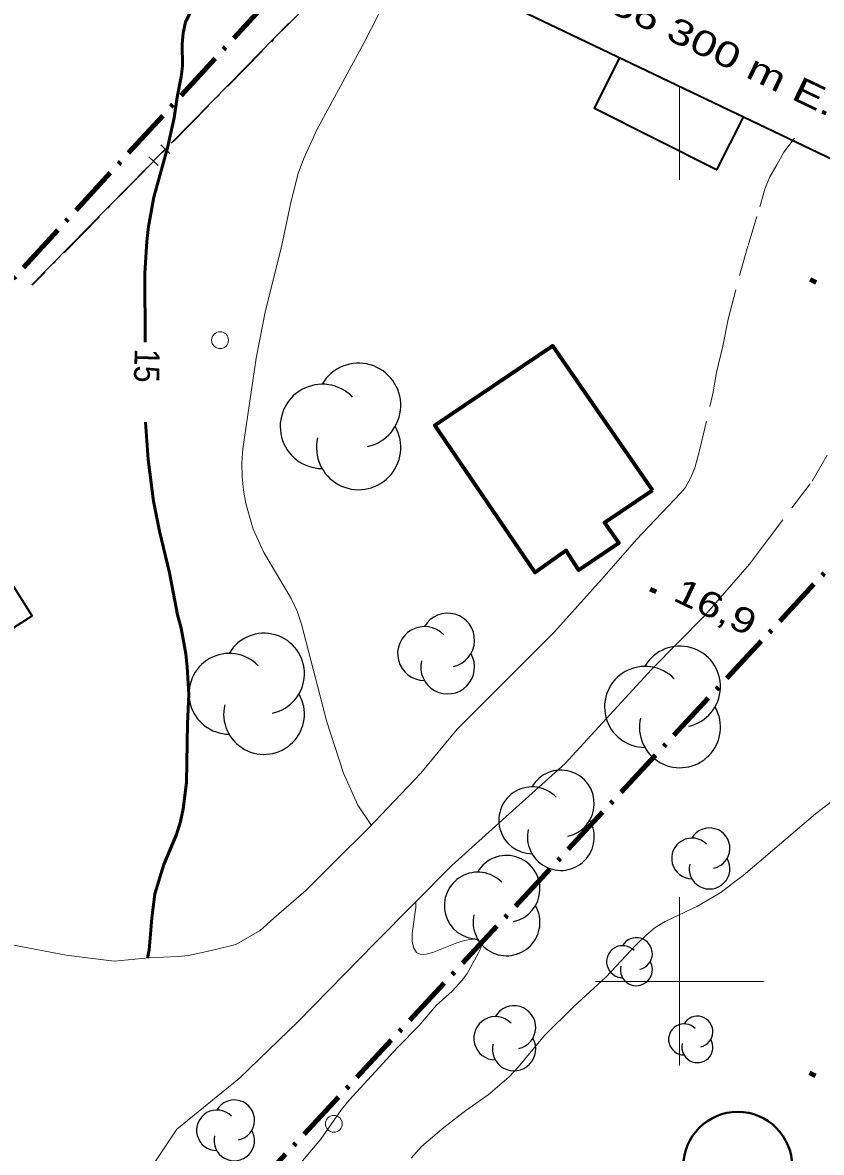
# Model space of a CAD drawing. Extents: x 355726 to 357533, y 5103782 to 5105258.
# Drawn here: x 356260.9 to 356308.4, y 5105089.8 to 5105157 of the extents above; entities that cross this region are included whole.
import ezdxf
from ezdxf.enums import TextEntityAlignment as Align

# ---------------------------------------------------------------- set-up
doc = ezdxf.new("R2010")
doc.units = 0
doc.header["$LTSCALE"] = 0.6
for name, pattern in [('DOT_DASHED', [7.7, 5, -1.2, 0.3, -1.2]), ('LONG_DASHED', [7.5, 6, -1.5]), ('MEDIUM_DASHED', [4.5, 3, -1.5])]:
    doc.linetypes.add(name, pattern=pattern)
for name, color, linetype, lineweight in [('1', 7, 'LONG_DASHED', 53), ('19', 7, 'Continuous', 13), ('2', 7, 'LONG_DASHED', 13), ('3', 7, 'Continuous', 140), ('31', 7, 'Continuous', 35), ('36', 7, 'Continuous', 13), ('37', 7, 'Continuous', 13), ('38', 7, 'Continuous', 40), ('41', 7, 'DOT_DASHED', 90), ('44', 7, 'Continuous', 25), ('60', 7, 'Continuous', 13), ('61', 7, 'Continuous', 13)]:
    doc.layers.add(name, color=color, linetype=linetype, lineweight=lineweight)

msp = doc.modelspace()

# ---------------------------------------------------------------- linework, layer by layer
at = {"layer": '1', "linetype": 'Continuous'}
for points in [[(356268.22, 5105137.99), (356268.2, 5105142.09), (356268.32, 5105143.97), (356268.43, 5105144.87), (356268.75, 5105146.61), (356269.55, 5105149.55), (356269.95, 5105151.32), (356270.13, 5105152.55), (356270.37, 5105153.76), (356270.44, 5105154.4), (356270.43, 5105155.7), (356270.48, 5105156.38), (356270.62, 5105157.01), (356271.48, 5105158.78), (356271.56, 5105159.43), (356271.46, 5105160.13), (356271.1, 5105161.55), (356270.81, 5105163.07), (356270.64, 5105163.73), (356270.38, 5105164.3), (356267.98, 5105168.34)], [(356268.37, 5105101.38), (356268.47, 5105101.88), (356268.62, 5105103.76), (356268.81, 5105105.2), (356269.34, 5105106.95), (356270.08, 5105108.73), (356270.33, 5105109.51), (356270.49, 5105110.26), (356270.68, 5105111.82), (356270.74, 5105115.32), (356270.83, 5105117.05), (356270.73, 5105118.7), (356270.64, 5105119.47), (356270.36, 5105120.99), (356270.14, 5105121.78), (356269.67, 5105124.29), (356269.08, 5105126.76), (356268.73, 5105128.55), (356268.4, 5105131.03), (356268.25, 5105133.23)]]:
    msp.add_lwpolyline(points, dxfattribs=at)
at = {"layer": '19', "linetype": 'MEDIUM_DASHED'}
for points in [[(356300.05, 5105129.01), (356300.33, 5105129.34), (356300.67, 5105129.95), (356300.9, 5105130.52), (356301.18, 5105131.55), (356301.97, 5105134.92), (356302.19, 5105136.19), (356302.57, 5105137.75), (356302.89, 5105139.36), (356303.56, 5105141.96), (356304.07, 5105143.75), (356304.76, 5105146.03), (356305.09, 5105147.14), (356305.35, 5105147.78), (356305.78, 5105148.54), (356306.2, 5105149.29), (356306.83, 5105150.12)], [(356305.04, 5105125.99), (356307.87, 5105129.73), (356310.14, 5105133.62), (356313.14, 5105138.62), (356316.46, 5105143.61), (356317.22, 5105144.93)]]:
    msp.add_lwpolyline(points, dxfattribs=at)
at = {"layer": '19'}
for points in [[(356260.41, 5105102.15), (356263.53, 5105101.56), (356266.39, 5105101.2), (356268.46, 5105101.39), (356270.17, 5105101.48), (356270.8, 5105101.53), (356272.25, 5105101.86), (356273.62, 5105102.19), (356275.07, 5105103.02), (356275.88, 5105103.76), (356277.79, 5105105.42), (356279.55, 5105107.17), (356281.51, 5105109.1), (356284.62, 5105112.37), (356286.77, 5105114.99), (356289.66, 5105117.88), (356292.56, 5105120.77), (356295.51, 5105124.07), (356297.43, 5105126.26), (356300.05, 5105129.01)], [(356263.96, 5105081.13), (356265.34, 5105083.7), (356267.04, 5105086.61), (356270.1, 5105091.22), (356273.81, 5105094.23), (356277.32, 5105097.62), (356281.89, 5105102.3), (356286.45, 5105106.88), (356290.06, 5105110.13), (356293.17, 5105112.94), (356298.33, 5105118.54), (356301.48, 5105121.72), (356304.15, 5105124.8), (356305.04, 5105125.99)]]:
    msp.add_lwpolyline(points, dxfattribs=at)
at = {"layer": '2', "linetype": 'Continuous'}
for points in [[(356281.68, 5105109.27), (356280.87, 5105110.48), (356280.01, 5105112.37), (356279.02, 5105115.42), (356277.53, 5105121.24), (356277.26, 5105122), (356276.91, 5105122.76), (356275.28, 5105125.49), (356274.64, 5105126.88), (356274.21, 5105128.4), (356274.07, 5105129.19), (356274, 5105129.99), (356273.98, 5105130.82), (356274.03, 5105131.65), (356274.82, 5105137.04), (356275.38, 5105139.88), (356276.34, 5105143.67), (356276.88, 5105146.3), (356277.33, 5105148.03), (356277.64, 5105148.88), (356278.46, 5105150.65), (356281.24, 5105155.8), (356282.09, 5105157.48)], [(356284.04, 5105089.49), (356284.66, 5105090.19), (356285.98, 5105091.32), (356287.28, 5105092.32), (356288.62, 5105093.26), (356289.86, 5105094.32), (356290.41, 5105094.91), (356291.97, 5105096.79), (356293.7, 5105098.5), (356295.62, 5105100.25), (356297.41, 5105102.17), (356297.99, 5105102.73), (356298.55, 5105103.2), (356299.14, 5105103.55), (356301.06, 5105104.48), (356302.4, 5105105.26), (356303.77, 5105106.3), (356308.08, 5105109.96), (356309.96, 5105111.4)], [(356277.36, 5105089.07), (356278.24, 5105090.11), (356278.66, 5105090.63), (356279.89, 5105092.38), (356280.35, 5105092.93), (356283.23, 5105096.07), (356284.52, 5105097.38), (356285.52, 5105098.57), (356286.48, 5105099.41), (356287.1, 5105100.09), (356287.36, 5105100.47), (356288.02, 5105101.66), (356288.18, 5105101.98), (356288.23, 5105102.26), (356287.95, 5105102.5), (356287.62, 5105102.5), (356287.22, 5105102.43), (356286.76, 5105102.3), (356285.37, 5105101.74), (356284.94, 5105101.62), (356284.61, 5105101.59), (356284.35, 5105101.72), (356284.18, 5105102.01), (356284.1, 5105102.4), (356284.09, 5105102.84), (356284.31, 5105104.4), (356284.32, 5105104.74)]]:
    msp.add_lwpolyline(points, dxfattribs=at)
at = {"layer": '3'}
for p, q in [((356307.76, 5105141.72), (356308.12, 5105141.55)), ((356298.24, 5105123.32), (356298.6, 5105123.15)), ((356307.72, 5105094.56), (356308.08, 5105094.39))]:
    msp.add_line(p, q, dxfattribs=at)
at = {"layer": '31'}
msp.add_lwpolyline([(356303.78, 5105151.37), (356303.77, 5105151.36), (356302.2, 5105148.24), (356294.93, 5105151.88), (356296.43, 5105154.88)], dxfattribs=at)
at = {"layer": '31', "lineweight": 70}
msp.add_lwpolyline([(356298.38, 5105129.18), (356295.53, 5105127.26), (356296.39, 5105126.05), (356294, 5105124.44), (356293.26, 5105125.62), (356291.42, 5105124.3), (356285.45, 5105133.07), (356292.44, 5105137.78), (356298.38, 5105129.18)], close=True, dxfattribs=at)
at = {"layer": '31'}
msp.add_lwpolyline([(356255.73, 5105123.58), (356258.22, 5105119.65), (356261.51, 5105121.73), (356259.01, 5105125.66), (356255.73, 5105123.58)], close=True, dxfattribs=at)
at = {"layer": '36'}
for centre in [(356272.679, 5105138.11), (356279.439, 5105091.53)]:
    msp.add_circle(centre, 0.5, dxfattribs=at)
at = {"layer": '37', "linetype": 'DOT_DASHED', "lineweight": 25}
msp.add_line((356281.7, 5105161.93), (356261.51, 5105141.38), dxfattribs=at)
at = {"layer": '37', "lineweight": 25}
for p, q in [((356276.77, 5105156.96), (356273.27, 5105153.39)), ((356273.27, 5105153.39), (356269.77, 5105149.82)), ((356269.42, 5105149.47), (356268.71, 5105148.75)), ((356269.69, 5105149.2), (356269.15, 5105149.73)), ((356268.99, 5105148.49), (356268.45, 5105149.01)), ((356268.36, 5105148.4), (356264.86, 5105144.83)), ((356264.86, 5105144.83), (356261.49, 5105141.4))]:
    msp.add_line(p, q, dxfattribs=at)
at = {"layer": '38'}
msp.add_circle((356303.455, 5105089.009), 3.235, dxfattribs=at)
at = {"layer": '41'}
for p, q in [((356254.75, 5105135.63), (356278.79, 5105161.83)), ((356268.25, 5105080.75), (356323.61, 5105140.45))]:
    msp.add_line(p, q, dxfattribs=at)
at = {"layer": '44'}
for centre, radius, start, end in [((356280.917, 5105134.24), 2.507, 282.26917, 149.72626), ((356278.761, 5105132.987), 2.507, 44.11537, 269.80396), ((356280.917, 5105131.734), 2.507, 166.93686, 29.62122), ((356286.208, 5105120.286), 1.6, 282.26917, 149.72626), ((356284.832, 5105119.486), 1.6, 44.11537, 269.80396), ((356275.292, 5105118.294), 2.4, 282.26917, 149.72626), ((356300.017, 5105117.52), 2.41, 282.26917, 149.72626), ((356273.229, 5105117.094), 2.4, 44.11537, 269.80396), ((356286.208, 5105118.686), 1.6, 166.93686, 29.62122), ((356297.944, 5105116.315), 2.41, 44.11537, 269.80396), ((356275.292, 5105115.895), 2.4, 166.93686, 29.62122), ((356300.017, 5105115.11), 2.41, 166.93686, 29.62122), ((356292.939, 5105110.568), 1.986, 282.26917, 149.72626), ((356291.232, 5105109.575), 1.986, 44.11537, 269.80396), ((356292.939, 5105108.582), 1.986, 166.93686, 29.62122), ((356301.775, 5105107.912), 1.21, 282.26917, 149.72626), ((356300.735, 5105107.308), 1.21, 44.11537, 269.80396), ((356289.71, 5105105.499), 1.988, 282.26917, 149.72626), ((356301.775, 5105106.702), 1.21, 166.93686, 29.62122), ((356288.001, 5105104.505), 1.988, 44.11537, 269.80396), ((356289.71, 5105103.511), 1.988, 166.93686, 29.62122), ((356297.427, 5105101.647), 0.951, 282.26917, 149.72626), ((356296.609, 5105101.172), 0.951, 44.11537, 269.80396), ((356297.427, 5105100.696), 0.951, 166.93686, 29.62122), ((356290.157, 5105097.263), 1.287, 282.26917, 149.72626), ((356289.051, 5105096.619), 1.287, 44.11537, 269.80396), ((356301.055, 5105097.011), 0.921, 282.26917, 149.72626), ((356300.263, 5105096.551), 0.921, 44.11537, 269.80396), ((356290.157, 5105095.976), 1.287, 166.93686, 29.62122), ((356301.055, 5105096.09), 0.921, 166.93686, 29.62122), ((356273.523, 5105091.75), 1.205, 282.26917, 149.72626), ((356272.487, 5105091.147), 1.205, 44.11537, 269.80396), ((356273.523, 5105090.545), 1.205, 166.93686, 29.62122)]:
    msp.add_arc(centre, radius, start, end, dxfattribs=at)
at = {"layer": '60', "lineweight": 35}
msp.add_lwpolyline([(355740.43, 5104469.78), (356913.03, 5103908.53), (357283.46, 5104682.46), (356110.86, 5105243.71)], close=True, dxfattribs=at)
at = {"layer": '61'}
for p, q in [((356300, 5105147.64), (356300, 5105153.18)), ((356300, 5105095), (356300, 5105105)), ((356295, 5105100), (356305, 5105100))]:
    msp.add_line(p, q, dxfattribs=at)

# ---------------------------------------------------------------- texts
at = {"layer": '1', "width": 0.9}
msp.add_text('15', height=1.5, rotation=268.436, dxfattribs=at).set_placement((356267.583, 5105136.616), align=Align.CENTER)
at = {"layer": '3', "width": 1.3}
msp.add_text('16,9   ', height=1.5, rotation=334.423, dxfattribs=at).set_placement((356299.53, 5105122.68))
at = {"layer": '61', "width": 1.35}
msp.add_text(' 356 300 m E.', height=1.5, rotation=334.42, dxfattribs=at).set_placement((356301.271, 5105155.013), align=Align.CENTER)

doc.saveas('drawing.dxf')
